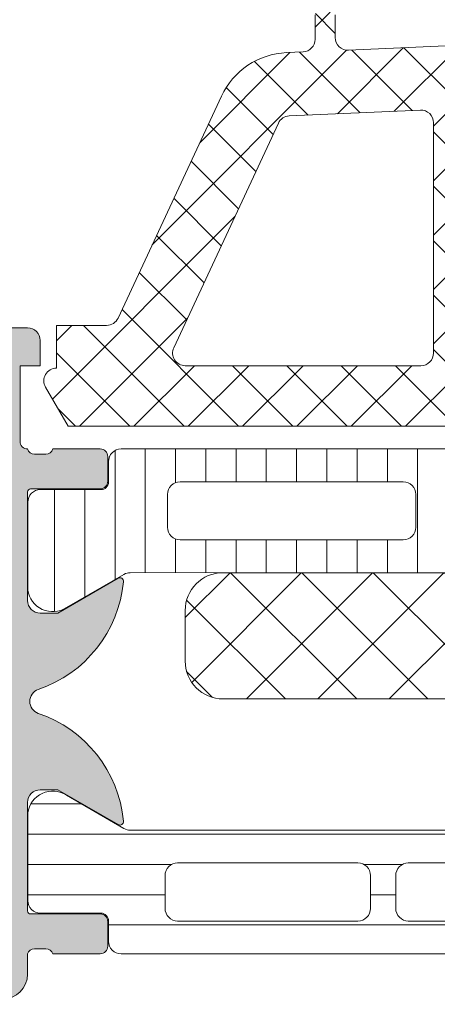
# Model space of a CAD drawing. Header units: millimetres. Extents: x 144573 to 336993, y 74252 to 247042.
# Tile 714 of 1056: x 224734 to 224750, y 180469 to 180508. Entities that reach past the tile are written whole.
import ezdxf

# ---------------------------------------------------------------- set-up
doc = ezdxf.new("R2010")
doc.units = ezdxf.units.MM
doc.layers.add('FASÁDA DETAILNÍ', color=255, linetype='Continuous', lineweight=0)
doc.layers.add('NOVA', color=255, linetype='Continuous', lineweight=0)

# ---------------------------------------------------------------- blocks, each defined once
blk = doc.blocks.new('A$C69D17D4D')
at = {"layer": 'FASÁDA DETAILNÍ'}
h = blk.add_hatch(dxfattribs=at)
h.set_pattern_fill('ANSI37', color=256, scale=0.48, angle=180, style=0)
h.set_pattern_definition([(225, (1618.818060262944, 7124.499931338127), (1.077630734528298, -1.077630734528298), []), (315, (1618.818060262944, 7124.499931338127), (1.077630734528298, 1.077630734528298), [])])
edge = h.paths.add_edge_path(flags=16)
edge.add_line((1622.219337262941, 7123.835637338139), (1622.119593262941, 7122.44278333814))
edge.add_arc((1622.718060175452, 7122.399925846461), 0.599999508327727, 175.9039194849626, 270.0000083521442)
edge.add_arc((1622.718060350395, 7122.399925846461), 0.5999995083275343, 269.9999916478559, 364.0960805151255)
edge.add_line((1623.316527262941, 7122.442783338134), (1623.216783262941, 7123.835637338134))
edge.add_arc((1622.718060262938, 7123.799922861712), 0.500000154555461, 4.096064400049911, 175.903935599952)
edge = h.paths.add_edge_path(flags=16)
edge.add_arc((1624.318056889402, 7126.999930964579), 0.49999962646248, 179.9999571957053, 270.0000428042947)
edge.add_line((1624.318057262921, 7126.499931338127), (1627.911742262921, 7126.499931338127))
edge.add_arc((1627.911742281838, 7126.999931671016), 0.5000003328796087, 269.9999978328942, 383.2180266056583)
edge.add_line((1628.371248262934, 7127.197047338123), (1625.655370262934, 7133.528149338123))
edge.add_arc((1625.195864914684, 7133.33103341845), 0.4999998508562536, 23.21808179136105, 92.50011063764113)
edge.add_line((1625.174054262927, 7133.830557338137), (1624.296247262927, 7133.792231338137))
edge.add_arc((1624.318056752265, 7133.29270772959), 0.4999994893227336, 92.49997911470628, 180.0000448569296)
edge.add_line((1623.818057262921, 7133.292707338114), (1623.818057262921, 7126.999931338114))
edge = h.paths.add_edge_path(flags=16)
edge.add_line((1598.764138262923, 7132.408093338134), (1594.615468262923, 7123.511240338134))
edge.add_arc((1595.068622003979, 7123.299931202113), 0.4999998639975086, 154.999992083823, 270.0000296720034)
edge.add_line((1595.068622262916, 7122.799931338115), (1604.418057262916, 7122.799931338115))
edge.add_arc((1604.418057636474, 7123.299930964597), 0.49999962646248, 269.9999571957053, 360.0000428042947)
edge.add_line((1604.918057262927, 7123.299931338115), (1604.918057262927, 7132.423854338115))
edge.add_arc((1604.418057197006, 7132.423854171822), 0.5000000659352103, 1.905597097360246e-05, 92.50002724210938)
edge.add_line((1604.396247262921, 7132.923378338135), (1599.195483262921, 7132.696308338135))
edge.add_arc((1599.217292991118, 7132.196782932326), 0.5000012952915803, 92.49999747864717, 154.9999080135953)
edge = h.paths.add_edge_path(flags=16)
edge.add_arc((1607.618056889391, 7123.299930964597), 0.49999962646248, 179.9999571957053, 270.0000428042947)
edge.add_line((1607.618057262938, 7122.799931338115), (1614.818057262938, 7122.799931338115))
edge.add_arc((1614.818057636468, 7123.299930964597), 0.49999962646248, 269.9999571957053, 360.0000428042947)
edge.add_line((1615.318057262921, 7123.299931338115), (1615.318057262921, 7124.499931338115))
edge.add_arc((1617.318055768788, 7124.499932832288), 1.999998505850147, 89.99995719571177, 180.0000428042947, ccw=False)
edge.add_line((1617.318057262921, 7126.499931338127), (1621.118057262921, 7126.499931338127))
edge.add_arc((1621.118057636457, 7126.999930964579), 0.49999962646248, 269.9999571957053, 360.0000428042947)
edge.add_line((1621.618057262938, 7126.999931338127), (1621.618057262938, 7133.152992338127))
edge.add_arc((1621.118057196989, 7133.152992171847), 0.5000000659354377, 1.905586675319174e-05, 92.50002724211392)
edge.add_line((1621.096247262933, 7133.65251633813), (1615.596247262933, 7133.41238133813))
edge.add_arc((1615.618056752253, 7132.912857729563), 0.4999994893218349, 92.49997911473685, 180.0000448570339)
edge.add_line((1615.118057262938, 7132.912857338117), (1615.118057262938, 7127.599931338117))
edge.add_arc((1614.018057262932, 7127.599931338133), 1.099999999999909, -180, 0, ccw=False)
edge.add_line((1612.918057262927, 7127.599931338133), (1612.918057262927, 7132.773142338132))
edge.add_arc((1612.418057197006, 7132.77314217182), 0.5000000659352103, 1.905597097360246e-05, 92.50002724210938)
edge.add_line((1612.396247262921, 7133.272666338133), (1607.596247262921, 7133.063093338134))
edge.add_arc((1607.618056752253, 7132.563569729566), 0.4999994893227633, 92.49997911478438, 180.0000448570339)
edge.add_line((1607.118057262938, 7132.563569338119), (1607.118057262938, 7123.29993133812))
edge = h.paths.add_edge_path()
edge.add_line((1592.405004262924, 7124.68638833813), (1596.502853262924, 7133.474254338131))
edge.add_ellipse((1599.221778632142, 7132.206396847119), major_axis=(-3.000002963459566, 0), ratio=1, start_angle=272.500058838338, end_angle=334.99996937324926, ccw=False)
edge.add_line((1599.090917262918, 7135.203544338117), (1599.739867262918, 7135.231878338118))
edge.add_ellipse((1599.7180577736, 7135.731401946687), major_axis=(-0.4999994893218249, 0), ratio=1, start_angle=92.49997911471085, end_angle=180.0000448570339)
edge.add_line((1600.218057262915, 7135.731402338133), (1600.218057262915, 7136.699931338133))
edge.add_ellipse((1600.318057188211, 7136.699931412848), major_axis=(-0.09999992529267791, 0), ratio=1, start_angle=-90.00004280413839, end_angle=4.280439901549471e-05, ccw=False)
edge.add_line((1600.318057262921, 7136.799931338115), (1600.918057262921, 7136.799931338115))
edge.add_ellipse((1600.918057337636, 7136.699931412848), major_axis=(-0.09999992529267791, 0), ratio=1, start_angle=179.9999571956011, end_angle=270.0000428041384, ccw=False)
edge.add_line((1601.018057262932, 7136.699931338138), (1601.018057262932, 7135.796893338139))
edge.add_ellipse((1601.518057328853, 7135.796893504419), major_axis=(-0.500000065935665, 0), ratio=1, start_angle=1.905586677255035e-05, end_angle=92.50002724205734)
edge.add_line((1601.539867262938, 7135.297369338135), (1610.440161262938, 7135.691207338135))
edge.add_ellipse((1610.418057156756, 7136.190718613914), major_axis=(-0.5000001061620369, 0), ratio=1, start_angle=92.53376922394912, end_angle=180.0000829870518)
edge.add_line((1610.918057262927, 7136.190719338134), (1610.918057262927, 7136.799931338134))
edge.add_ellipse((1611.018057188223, 7136.799931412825), major_axis=(-0.09999992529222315, 0), ratio=1, start_angle=-90.00004280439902, end_angle=4.280439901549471e-05, ccw=False)
edge.add_line((1611.018057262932, 7136.899931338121), (1611.618057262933, 7136.899931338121))
edge.add_ellipse((1611.618057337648, 7136.799931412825), major_axis=(-0.09999992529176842, 0), ratio=1, start_angle=179.9999571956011, end_angle=270.00004280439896, ccw=False)
edge.add_line((1611.718057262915, 7136.799931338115), (1611.718057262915, 7136.270369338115))
edge.add_ellipse((1612.218057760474, 7136.270369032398), major_axis=(-0.5000004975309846, 0), ratio=1, start_angle=-3.503417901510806e-05, end_angle=92.5336979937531)
edge.add_line((1612.240161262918, 7135.770857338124), (1623.780386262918, 7136.281513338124))
edge.add_ellipse((1623.758576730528, 7136.78103793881), major_axis=(-0.5000004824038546, 0), ratio=1, start_angle=92.49997908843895, end_angle=183.2170573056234)
edge.add_line((1624.25778926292, 7136.809097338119), (1623.96922626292, 7141.942840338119))
edge.add_ellipse((1623.558808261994, 7141.827284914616), major_axis=(-0.426375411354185, 0), ratio=1, start_angle=195.7248544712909, end_angle=339.2410276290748)
edge.add_line((1623.160113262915, 7141.978408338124), (1623.161353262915, 7141.745805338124))
edge.add_line((1623.161353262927, 7141.745805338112), (1623.459491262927, 7139.863226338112))
edge.add_line((1623.45949126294, 7139.863226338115), (1623.05906526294, 7137.013941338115))
edge.add_ellipse((1622.761984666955, 7137.05569193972), major_axis=(-0.2999999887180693, 0), ratio=1, start_angle=55.402253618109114, end_angle=172.0002559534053, ccw=False)
edge.add_ellipse((1624.295098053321, 7139.278263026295), major_axis=(-3.000047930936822, 0), ratio=1, start_angle=-18.008424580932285, end_angle=55.40235871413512, ccw=False)
edge.add_line((1621.442019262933, 7140.205748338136), (1622.075595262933, 7142.460639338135))
edge.add_ellipse((1622.850807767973, 7142.299709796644), major_axis=(-0.7917403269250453, 0), ratio=1, start_angle=276.798346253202, end_angle=348.2723102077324, ccw=False)
edge.add_line((1622.757085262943, 7143.085883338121), (1623.815295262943, 7143.08710433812))
edge.add_ellipse((1623.686171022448, 7141.908018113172), major_axis=(-1.18613548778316, 0), ratio=1, start_angle=198.6555764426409, end_angle=263.7503218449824, ccw=False)
edge.add_line((1624.809985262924, 7142.28743733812), (1625.904318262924, 7139.04609733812))
edge.add_line((1625.904318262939, 7139.046097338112), (1628.794096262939, 7130.996302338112))
edge.add_line((1628.794096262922, 7130.996302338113), (1633.126905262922, 7121.098425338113))
edge.add_ellipse((1632.667896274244, 7120.900155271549), major_axis=(-0.5000002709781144, 0), ratio=1, start_angle=90.06657637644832, end_angle=203.3620494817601, ccw=False)
edge.add_line((1632.668477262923, 7120.400155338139), (1632.121776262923, 7120.399520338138))
edge.add_ellipse((1632.121195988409, 7120.899520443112), major_axis=(-0.50000044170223, 0), ratio=1, start_angle=23.92082453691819, end_angle=90.06649451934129, ccw=False)
edge.add_line((1631.664142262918, 7120.69678333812), (1630.262386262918, 7123.90078633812))
edge.add_ellipse((1629.346245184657, 7123.499932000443), major_axis=(-0.9999993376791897, 0), ratio=1, start_angle=203.6316147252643, end_angle=270.0000528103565)
edge.add_line((1629.346244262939, 7124.499931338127), (1624.118302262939, 7124.499931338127))
edge.add_line((1624.118302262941, 7124.499931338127), (1624.118293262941, 7122.700452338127))
edge.add_line((1624.118293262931, 7122.700452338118), (1624.633094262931, 7122.562510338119))
edge.add_ellipse((1624.518329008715, 7122.285356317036), major_axis=(-0.2999756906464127, 0), ratio=1, start_angle=157.4964333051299, end_angle=247.5062997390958, ccw=False)
edge.add_line((1624.795463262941, 7122.170543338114), (1623.946296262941, 7120.900416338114))
edge.add_ellipse((1623.080432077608, 7121.400137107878), major_axis=(-0.9997207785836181, 0), ratio=1, start_angle=89.99238815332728, end_angle=150.0092393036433, ccw=False)
edge.add_line((1623.080299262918, 7120.400416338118), (1622.355938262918, 7120.400447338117))
edge.add_ellipse((1622.356146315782, 7121.400185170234), major_axis=(-0.9997378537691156, 0), ratio=1, start_angle=29.99132494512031, end_angle=89.98807632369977, ccw=False)
edge.add_line((1621.490272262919, 7120.900447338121), (1620.64110526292, 7122.170543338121))
edge.add_ellipse((1620.918252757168, 7122.285355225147), major_axis=(-0.2999875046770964, 0), ratio=1, start_angle=-67.50139619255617, end_angle=22.502406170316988, ccw=False)
edge.add_line((1620.803459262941, 7122.562510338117), (1621.318275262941, 7122.700482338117))
edge.add_line((1621.318275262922, 7122.700482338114), (1621.318283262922, 7124.499931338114))
edge.add_line((1621.318283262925, 7124.499931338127), (1618.118056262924, 7124.499931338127))
edge.add_ellipse((1618.118056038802, 7124.199931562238), major_axis=(-0.2999997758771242, 0), ratio=1, start_angle=-90.0000428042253, end_angle=4.280439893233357e-05)
edge.add_line((1617.818056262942, 7124.199931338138), (1617.818056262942, 7120.899935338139))
edge.add_ellipse((1617.318056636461, 7120.899934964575), major_axis=(-0.49999962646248, 0), ratio=1, start_angle=89.99995719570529, end_angle=180.0000428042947, ccw=False)
edge.add_line((1617.318056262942, 7120.399935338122), (1590.420434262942, 7120.399935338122))
edge.add_line((1590.420434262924, 7120.399935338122), (1589.525316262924, 7121.950327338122))
edge.add_ellipse((1589.958328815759, 7122.200327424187), major_axis=(-0.4999999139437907, 0), ratio=1, start_angle=-89.99993664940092, end_angle=30.000017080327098, ccw=False)
edge.add_line((1589.958328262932, 7122.700327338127), (1589.958328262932, 7124.397698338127))
edge.add_line((1589.958328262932, 7124.397698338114), (1591.951850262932, 7124.397698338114))
edge.add_ellipse((1591.951850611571, 7124.89769859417), major_axis=(-0.5000002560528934, 0), ratio=1, start_angle=89.99996004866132, end_angle=154.9998714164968)
h = blk.add_hatch(dxfattribs=at)
h.set_pattern_fill('ANSI37', color=256, scale=0.48, angle=180, style=0)
h.set_pattern_definition([(225, (1618.818060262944, 7124.499931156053), (1.077630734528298, -1.077630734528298), []), (315, (1618.818060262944, 7124.499931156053), (1.077630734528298, 1.077630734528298), [])])
edge = h.paths.add_edge_path(flags=16)
edge.add_line((1622.219337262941, 7123.835637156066), (1622.119593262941, 7122.442783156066))
edge.add_arc((1622.718060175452, 7122.399925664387), 0.599999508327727, 175.9039194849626, 270.0000083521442)
edge.add_arc((1622.718060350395, 7122.399925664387), 0.5999995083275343, 269.9999916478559, 364.0960805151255)
edge.add_line((1623.316527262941, 7122.442783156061), (1623.216783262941, 7123.83563715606))
edge.add_arc((1622.718060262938, 7123.799922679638), 0.500000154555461, 4.096064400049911, 175.903935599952)
edge = h.paths.add_edge_path(flags=16)
edge.add_arc((1624.318056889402, 7126.999930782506), 0.49999962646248, 179.9999571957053, 270.0000428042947)
edge.add_line((1624.318057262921, 7126.499931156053), (1627.911742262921, 7126.499931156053))
edge.add_arc((1627.911742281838, 7126.999931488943), 0.5000003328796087, 269.9999978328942, 383.2180266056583)
edge.add_line((1628.371248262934, 7127.197047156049), (1625.655370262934, 7133.528149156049))
edge.add_arc((1625.195864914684, 7133.331033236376), 0.4999998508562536, 23.21808179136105, 92.50011063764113)
edge.add_line((1625.174054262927, 7133.830557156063), (1624.296247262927, 7133.792231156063))
edge.add_arc((1624.318056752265, 7133.292707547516), 0.4999994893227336, 92.49997911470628, 180.0000448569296)
edge.add_line((1623.818057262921, 7133.292707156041), (1623.818057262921, 7126.99993115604))
edge = h.paths.add_edge_path(flags=16)
edge.add_line((1598.764138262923, 7132.40809315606), (1594.615468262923, 7123.511240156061))
edge.add_arc((1595.068622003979, 7123.299931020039), 0.4999998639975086, 154.999992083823, 270.0000296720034)
edge.add_line((1595.068622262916, 7122.799931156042), (1604.418057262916, 7122.799931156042))
edge.add_arc((1604.418057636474, 7123.299930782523), 0.49999962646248, 269.9999571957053, 360.0000428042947)
edge.add_line((1604.918057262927, 7123.299931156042), (1604.918057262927, 7132.423854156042))
edge.add_arc((1604.418057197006, 7132.423853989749), 0.5000000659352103, 1.905597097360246e-05, 92.50002724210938)
edge.add_line((1604.396247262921, 7132.923378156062), (1599.195483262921, 7132.696308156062))
edge.add_arc((1599.217292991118, 7132.196782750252), 0.5000012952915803, 92.49999747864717, 154.9999080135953)
edge = h.paths.add_edge_path(flags=16)
edge.add_arc((1607.618056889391, 7123.299930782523), 0.49999962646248, 179.9999571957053, 270.0000428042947)
edge.add_line((1607.618057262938, 7122.799931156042), (1614.818057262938, 7122.799931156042))
edge.add_arc((1614.818057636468, 7123.299930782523), 0.49999962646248, 269.9999571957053, 360.0000428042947)
edge.add_line((1615.318057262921, 7123.299931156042), (1615.318057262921, 7124.499931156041))
edge.add_arc((1617.318055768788, 7124.499932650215), 1.999998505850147, 89.99995719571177, 180.0000428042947, ccw=False)
edge.add_line((1617.318057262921, 7126.499931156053), (1621.118057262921, 7126.499931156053))
edge.add_arc((1621.118057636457, 7126.999930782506), 0.49999962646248, 269.9999571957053, 360.0000428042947)
edge.add_line((1621.618057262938, 7126.999931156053), (1621.618057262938, 7133.152992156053))
edge.add_arc((1621.118057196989, 7133.152991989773), 0.5000000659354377, 1.905586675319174e-05, 92.50002724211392)
edge.add_line((1621.096247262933, 7133.652516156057), (1615.596247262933, 7133.412381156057))
edge.add_arc((1615.618056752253, 7132.91285754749), 0.4999994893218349, 92.49997911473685, 180.0000448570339)
edge.add_line((1615.118057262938, 7132.912857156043), (1615.118057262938, 7127.599931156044))
edge.add_arc((1614.018057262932, 7127.599931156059), 1.099999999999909, -180, 0, ccw=False)
edge.add_line((1612.918057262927, 7127.599931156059), (1612.918057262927, 7132.773142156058))
edge.add_arc((1612.418057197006, 7132.773141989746), 0.5000000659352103, 1.905597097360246e-05, 92.50002724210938)
edge.add_line((1612.396247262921, 7133.272666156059), (1607.596247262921, 7133.06309315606))
edge.add_arc((1607.618056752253, 7132.563569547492), 0.4999994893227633, 92.49997911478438, 180.0000448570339)
edge.add_line((1607.118057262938, 7132.563569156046), (1607.118057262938, 7123.299931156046))
edge = h.paths.add_edge_path()
edge.add_line((1592.405004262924, 7124.686388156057), (1596.502853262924, 7133.474254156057))
edge.add_ellipse((1599.221778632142, 7132.206396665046), major_axis=(-3.000002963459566, 0), ratio=1, start_angle=272.500058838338, end_angle=334.99996937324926, ccw=False)
edge.add_line((1599.090917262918, 7135.203544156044), (1599.739867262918, 7135.231878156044))
edge.add_ellipse((1599.7180577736, 7135.731401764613), major_axis=(-0.4999994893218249, 0), ratio=1, start_angle=92.49997911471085, end_angle=180.0000448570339)
edge.add_line((1600.218057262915, 7135.73140215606), (1600.218057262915, 7136.699931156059))
edge.add_ellipse((1600.318057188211, 7136.699931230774), major_axis=(-0.09999992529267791, 0), ratio=1, start_angle=-90.00004280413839, end_angle=4.280439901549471e-05, ccw=False)
edge.add_line((1600.318057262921, 7136.799931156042), (1600.918057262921, 7136.799931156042))
edge.add_ellipse((1600.918057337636, 7136.699931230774), major_axis=(-0.09999992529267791, 0), ratio=1, start_angle=179.9999571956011, end_angle=270.0000428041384, ccw=False)
edge.add_line((1601.018057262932, 7136.699931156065), (1601.018057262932, 7135.796893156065))
edge.add_ellipse((1601.518057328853, 7135.796893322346), major_axis=(-0.500000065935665, 0), ratio=1, start_angle=1.905586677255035e-05, end_angle=92.50002724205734)
edge.add_line((1601.539867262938, 7135.297369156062), (1610.440161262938, 7135.691207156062))
edge.add_ellipse((1610.418057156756, 7136.190718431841), major_axis=(-0.5000001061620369, 0), ratio=1, start_angle=92.53376922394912, end_angle=180.0000829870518)
edge.add_line((1610.918057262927, 7136.19071915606), (1610.918057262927, 7136.799931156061))
edge.add_ellipse((1611.018057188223, 7136.799931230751), major_axis=(-0.09999992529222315, 0), ratio=1, start_angle=-90.00004280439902, end_angle=4.280439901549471e-05, ccw=False)
edge.add_line((1611.018057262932, 7136.899931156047), (1611.618057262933, 7136.899931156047))
edge.add_ellipse((1611.618057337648, 7136.799931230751), major_axis=(-0.09999992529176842, 0), ratio=1, start_angle=179.9999571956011, end_angle=270.00004280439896, ccw=False)
edge.add_line((1611.718057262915, 7136.799931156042), (1611.718057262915, 7136.270369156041))
edge.add_ellipse((1612.218057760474, 7136.270368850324), major_axis=(-0.5000004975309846, 0), ratio=1, start_angle=-3.503417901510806e-05, end_angle=92.5336979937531)
edge.add_line((1612.240161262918, 7135.770857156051), (1623.780386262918, 7136.28151315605))
edge.add_ellipse((1623.758576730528, 7136.781037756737), major_axis=(-0.5000004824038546, 0), ratio=1, start_angle=92.49997908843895, end_angle=183.2170573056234)
edge.add_line((1624.25778926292, 7136.809097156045), (1623.96922626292, 7141.942840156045))
edge.add_ellipse((1623.558808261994, 7141.827284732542), major_axis=(-0.426375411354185, 0), ratio=1, start_angle=195.7248544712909, end_angle=339.2410276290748)
edge.add_line((1623.160113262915, 7141.97840815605), (1623.161353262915, 7141.745805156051))
edge.add_line((1623.161353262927, 7141.745805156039), (1623.459491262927, 7139.863226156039))
edge.add_line((1623.45949126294, 7139.863226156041), (1623.05906526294, 7137.013941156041))
edge.add_ellipse((1622.761984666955, 7137.055691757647), major_axis=(-0.2999999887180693, 0), ratio=1, start_angle=55.402253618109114, end_angle=172.0002559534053, ccw=False)
edge.add_ellipse((1624.295098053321, 7139.278262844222), major_axis=(-3.000047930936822, 0), ratio=1, start_angle=-18.008424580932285, end_angle=55.40235871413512, ccw=False)
edge.add_line((1621.442019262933, 7140.205748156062), (1622.075595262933, 7142.460639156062))
edge.add_ellipse((1622.850807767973, 7142.29970961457), major_axis=(-0.7917403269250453, 0), ratio=1, start_angle=276.798346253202, end_angle=348.2723102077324, ccw=False)
edge.add_line((1622.757085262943, 7143.085883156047), (1623.815295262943, 7143.087104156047))
edge.add_ellipse((1623.686171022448, 7141.908017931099), major_axis=(-1.18613548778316, 0), ratio=1, start_angle=198.6555764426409, end_angle=263.7503218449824, ccw=False)
edge.add_line((1624.809985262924, 7142.287437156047), (1625.904318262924, 7139.046097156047))
edge.add_line((1625.904318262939, 7139.046097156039), (1628.794096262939, 7130.996302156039))
edge.add_line((1628.794096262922, 7130.99630215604), (1633.126905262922, 7121.098425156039))
edge.add_ellipse((1632.667896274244, 7120.900155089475), major_axis=(-0.5000002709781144, 0), ratio=1, start_angle=90.06657637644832, end_angle=203.3620494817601, ccw=False)
edge.add_line((1632.668477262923, 7120.400155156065), (1632.121776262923, 7120.399520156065))
edge.add_ellipse((1632.121195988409, 7120.899520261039), major_axis=(-0.50000044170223, 0), ratio=1, start_angle=23.92082453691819, end_angle=90.06649451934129, ccw=False)
edge.add_line((1631.664142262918, 7120.696783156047), (1630.262386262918, 7123.900786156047))
edge.add_ellipse((1629.346245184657, 7123.499931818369), major_axis=(-0.9999993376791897, 0), ratio=1, start_angle=203.6316147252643, end_angle=270.0000528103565)
edge.add_line((1629.346244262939, 7124.499931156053), (1624.118302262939, 7124.499931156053))
edge.add_line((1624.118302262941, 7124.499931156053), (1624.118293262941, 7122.700452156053))
edge.add_line((1624.118293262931, 7122.700452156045), (1624.633094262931, 7122.562510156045))
edge.add_ellipse((1624.518329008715, 7122.285356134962), major_axis=(-0.2999756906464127, 0), ratio=1, start_angle=157.4964333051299, end_angle=247.5062997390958, ccw=False)
edge.add_line((1624.795463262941, 7122.17054315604), (1623.946296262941, 7120.900416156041))
edge.add_ellipse((1623.080432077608, 7121.400136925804), major_axis=(-0.9997207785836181, 0), ratio=1, start_angle=89.99238815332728, end_angle=150.0092393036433, ccw=False)
edge.add_line((1623.080299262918, 7120.400416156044), (1622.355938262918, 7120.400447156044))
edge.add_ellipse((1622.356146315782, 7121.400184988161), major_axis=(-0.9997378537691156, 0), ratio=1, start_angle=29.99132494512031, end_angle=89.98807632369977, ccw=False)
edge.add_line((1621.490272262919, 7120.900447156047), (1620.64110526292, 7122.170543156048))
edge.add_ellipse((1620.918252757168, 7122.285355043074), major_axis=(-0.2999875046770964, 0), ratio=1, start_angle=-67.50139619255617, end_angle=22.502406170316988, ccw=False)
edge.add_line((1620.803459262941, 7122.562510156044), (1621.318275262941, 7122.700482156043))
edge.add_line((1621.318275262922, 7122.70048215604), (1621.318283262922, 7124.49993115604))
edge.add_line((1621.318283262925, 7124.499931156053), (1618.118056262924, 7124.499931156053))
edge.add_ellipse((1618.118056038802, 7124.199931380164), major_axis=(-0.2999997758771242, 0), ratio=1, start_angle=-90.0000428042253, end_angle=4.280439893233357e-05)
edge.add_line((1617.818056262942, 7124.199931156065), (1617.818056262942, 7120.899935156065))
edge.add_ellipse((1617.318056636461, 7120.899934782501), major_axis=(-0.49999962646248, 0), ratio=1, start_angle=89.99995719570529, end_angle=180.0000428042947, ccw=False)
edge.add_line((1617.318056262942, 7120.399935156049), (1590.420434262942, 7120.399935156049))
edge.add_line((1590.420434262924, 7120.399935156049), (1589.525316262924, 7121.950327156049))
edge.add_ellipse((1589.958328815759, 7122.200327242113), major_axis=(-0.4999999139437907, 0), ratio=1, start_angle=-89.99993664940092, end_angle=30.000017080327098, ccw=False)
edge.add_line((1589.958328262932, 7122.700327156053), (1589.958328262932, 7124.397698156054))
edge.add_line((1589.958328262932, 7124.397698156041), (1591.951850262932, 7124.397698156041))
edge.add_ellipse((1591.951850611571, 7124.897698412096), major_axis=(-0.5000002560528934, 0), ratio=1, start_angle=89.99996004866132, end_angle=154.9998714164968)
h = blk.add_hatch(color=256, dxfattribs=at)
edge = h.paths.add_edge_path()
edge.add_arc((1588.938067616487, 7101.200062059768), 0.1199999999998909, 179.9999999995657, 270)
edge.add_line((1588.938067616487, 7101.080062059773), (1591.698065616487, 7101.080062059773))
edge.add_arc((1591.698065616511, 7100.780062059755), 0.2999999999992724, -1.737134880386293e-10, 90, ccw=False)
edge.add_line((1591.998065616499, 7100.780062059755), (1591.998065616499, 7099.800087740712))
edge.add_arc((1591.698065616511, 7099.800087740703), 0.2999999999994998, -90.00000000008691, 0, ccw=False)
edge.add_line((1591.698065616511, 7099.500087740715), (1589.818054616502, 7099.500087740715))
edge.add_arc((1589.550511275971, 7099.421220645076), 0.2789255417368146, 16.42459455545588, 91.16287007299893)
edge.add_line((1589.544850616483, 7099.700088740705), (1589.091256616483, 7099.700088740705))
edge.add_arc((1589.085588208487, 7099.421251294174), 0.2788950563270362, 88.83541062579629, 163.5801235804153)
edge.add_line((1588.818067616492, 7099.500087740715), (1588.818067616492, 7098.699913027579))
edge.add_arc((1587.818067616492, 7098.69991302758), 0.9999999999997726, -89.99999999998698, 0, ccw=False)
edge.add_line((1587.818067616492, 7097.69991302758), (1584.318060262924, 7097.69991302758))
edge.add_arc((1584.318080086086, 7098.699932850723), 1.000019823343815, 180.0011357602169, 269.9988642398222, ccw=False)
edge.add_line((1583.318060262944, 7098.69991302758), (1583.318060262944, 7099.19991302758))
edge.add_line((1583.318060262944, 7099.19991302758), (1585.818060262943, 7099.199913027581))
edge.add_arc((1585.818014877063, 7100.199958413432), 1.0000453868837, 270.0026002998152, 359.9973997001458)
edge.add_line((1586.818060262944, 7100.19991302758), (1586.818060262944, 7101.499931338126))
edge.add_arc((1585.818007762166, 7101.499878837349), 1.000052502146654, 0.003007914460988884, 89.99699208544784)
edge.add_line((1585.818060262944, 7102.499931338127), (1578.818060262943, 7102.499931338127))
edge.add_arc((1578.318060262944, 7101.974809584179), 0.7250881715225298, 46.40381611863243, 133.5961838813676)
edge.add_line((1577.818060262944, 7102.499931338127), (1571.783972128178, 7102.499931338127))
edge.add_arc((1571.784024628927, 7101.499878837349), 1.000052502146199, 90.00300791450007, 179.9969920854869)
edge.add_line((1570.783972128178, 7101.499931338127), (1570.783972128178, 7100.19991302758))
edge.add_arc((1571.78401751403, 7100.199958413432), 1.000045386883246, 180.0026002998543, 269.9973997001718)
edge.add_line((1571.783972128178, 7099.19991302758), (1573.318060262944, 7099.19991302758))
edge.add_line((1573.318060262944, 7099.19991302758), (1573.318060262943, 7098.599906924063))
edge.add_line((1573.318060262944, 7098.599906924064), (1572.218054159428, 7097.499931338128))
edge.add_line((1572.218054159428, 7097.499931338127), (1568.818060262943, 7097.499931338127))
edge.add_line((1568.818060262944, 7097.499931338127), (1568.818060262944, 7124.499832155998))
edge.add_line((1568.818060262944, 7124.499832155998), (1572.218054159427, 7124.499832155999))
edge.add_line((1572.218054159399, 7124.499832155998), (1573.318060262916, 7123.399856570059))
edge.add_line((1573.318060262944, 7123.39985657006), (1573.318060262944, 7122.799850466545))
edge.add_line((1573.318060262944, 7122.799850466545), (1571.783972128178, 7122.799850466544))
edge.add_arc((1571.78401751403, 7121.799805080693), 1.000045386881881, 90.00260029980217, 179.9973997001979)
edge.add_line((1570.783972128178, 7121.799850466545), (1570.783972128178, 7120.499832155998))
edge.add_arc((1571.784024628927, 7120.499884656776), 1.000052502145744, 180.003007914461, 269.9969920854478)
edge.add_line((1571.783972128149, 7119.499832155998), (1577.818060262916, 7119.499832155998))
edge.add_arc((1578.318060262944, 7120.024953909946), 0.7250881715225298, 226.4038161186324, 313.5961838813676)
edge.add_line((1578.818060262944, 7119.499832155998), (1585.818060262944, 7119.499832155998))
edge.add_arc((1585.818007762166, 7120.499884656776), 1.000052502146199, 270.0030079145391, 359.9969920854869)
edge.add_line((1586.818060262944, 7120.499832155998), (1586.818060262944, 7121.799850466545))
edge.add_arc((1585.818014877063, 7121.799805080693), 1.000045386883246, 0.002600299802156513, 89.9973997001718)
edge.add_line((1585.818060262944, 7122.799850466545), (1583.318060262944, 7122.799850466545))
edge.add_line((1583.318060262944, 7122.799850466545), (1583.318060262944, 7123.299850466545))
edge.add_arc((1584.318080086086, 7123.299830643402), 1.00001982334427, 90.00113576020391, 179.9988642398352, ccw=False)
edge.add_line((1584.318060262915, 7124.299850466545), (1588.818060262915, 7124.299850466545))
edge.add_arc((1588.818070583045, 7123.799860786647), 0.4999896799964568, -0.0011826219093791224, 90.00118262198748, ccw=False)
edge.add_line((1589.318060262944, 7123.799850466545), (1589.318060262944, 7122.799850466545))
edge.add_line((1589.318060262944, 7122.799850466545), (1588.518057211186, 7122.799850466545))
edge.add_line((1588.518057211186, 7122.799850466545), (1588.518057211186, 7119.799835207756))
edge.add_arc((1588.818064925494, 7119.799832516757), 0.3000077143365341, 179.9994860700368, 270.0005139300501)
edge.add_arc((1589.085588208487, 7119.578661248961), 0.2788950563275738, 196.4198764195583, 271.1645893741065)
edge.add_line((1589.091256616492, 7119.29982380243), (1589.544850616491, 7119.29982380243))
edge.add_arc((1589.550511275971, 7119.578691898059), 0.2789255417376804, 268.837129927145, 343.5754054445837)
edge.add_line((1589.81805461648, 7119.49982480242), (1591.698065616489, 7119.49982480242))
edge.add_arc((1591.698065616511, 7119.199824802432), 0.3000000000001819, 0, 90, ccw=False)
edge.add_line((1591.998065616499, 7119.199824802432), (1591.998065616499, 7118.21985048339))
edge.add_arc((1591.698065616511, 7118.21985048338), 0.3000000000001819, -90, 1.737134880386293e-10, ccw=False)
edge.add_line((1591.698065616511, 7117.919850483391), (1588.938067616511, 7117.919850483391))
edge.add_arc((1588.938067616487, 7117.799850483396), 0.1199999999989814, 90, 180.0000000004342)
edge.add_line((1588.818067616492, 7117.799850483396), (1588.818067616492, 7113.499824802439))
edge.add_arc((1589.318067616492, 7113.49982480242), 0.5, 180, 269.9999999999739)
edge.add_line((1589.318067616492, 7112.99982480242), (1590.018067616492, 7112.99982480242))
edge.add_line((1590.018067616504, 7112.99982480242), (1592.410887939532, 7114.381320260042))
edge.add_arc((1592.47994783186, 7114.261705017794), 0.1381197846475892, -7.70243749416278, 120.0000000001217, ccw=False)
edge.add_arc((1587.63859659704, 7114.709323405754), 4.999999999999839, 288.7094007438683, 354.65077199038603, ccw=False)
edge.add_arc((1589.402822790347, 7109.499956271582), 0.5000000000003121, 108.7094007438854, 251.2905992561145)
edge.add_arc((1587.63859659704, 7104.290589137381), 4.999999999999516, 5.3492280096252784, 71.2905992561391, ccw=False)
edge.add_arc((1592.47994783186, 7104.73820752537), 0.1381197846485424, -120.0000000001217, 7.702437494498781, ccw=False)
edge.add_line((1592.410887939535, 7104.618592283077), (1590.018067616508, 7106.0000877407))
edge.add_line((1590.018067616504, 7106.000087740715), (1589.318067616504, 7106.000087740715))
edge.add_arc((1589.318067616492, 7105.500087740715), 0.5, 90.00000000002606, 180.0000000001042)
edge.add_line((1588.818067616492, 7105.500087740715), (1588.818067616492, 7101.200062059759))
edge = h.paths.add_edge_path(flags=16)
edge.add_arc((1570.918066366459, 7116.499839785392), 0.5, 90, 180)
edge.add_line((1570.418066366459, 7116.499839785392), (1570.418066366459, 7104.499931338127))
edge.add_arc((1570.918066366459, 7104.499931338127), 0.5, 180, 270)
edge.add_line((1570.918066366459, 7103.999931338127), (1586.618048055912, 7103.999931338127))
edge.add_arc((1586.618048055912, 7104.499931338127), 0.5, 270, 360)
edge.add_line((1587.118048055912, 7104.499931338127), (1587.118048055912, 7116.499839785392))
edge.add_arc((1586.618048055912, 7116.499839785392), 0.5, 0, 90)
edge.add_line((1586.618048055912, 7116.999839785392), (1585.118048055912, 7116.999839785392))
edge.add_line((1585.118048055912, 7116.999839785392), (1585.118048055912, 7117.499839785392))
edge.add_arc((1584.618048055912, 7117.499839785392), 0.5, 0, 90)
edge.add_line((1584.618048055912, 7117.999839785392), (1572.918066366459, 7117.999839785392))
edge.add_arc((1572.918066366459, 7117.499839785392), 0.5, 90, 180)
edge.add_line((1572.418066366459, 7117.499839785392), (1572.418066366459, 7116.999839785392))
edge.add_line((1572.418066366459, 7116.999839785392), (1570.918066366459, 7116.999839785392))
h = blk.add_hatch(dxfattribs=at)
h.set_pattern_fill('LINIE', color=256, scale=1.2, angle=90, style=0)
h.set_pattern_definition([(90, (19.28296211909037, -0.6246130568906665), (-1.2, 7.347638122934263e-17), [])])
edge = h.paths.add_edge_path()
edge.add_arc((1628.407976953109, 7118.190741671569), 0.2999999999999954, -179.99792470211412, -89.99792470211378, ccw=False)
edge.add_line((1628.107976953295, 7118.190730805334), (1628.107948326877, 7119.001062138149))
edge.add_arc((1627.607951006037, 7119.001046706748), 0.4999973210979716, 0.001768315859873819, 90.0023822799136)
edge.add_line((1627.607930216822, 7119.50104402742), (1626.766857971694, 7119.50236457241))
edge.add_arc((1626.766857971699, 7119.702364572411), 0.1999999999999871, -179.99999999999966, -89.99999999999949, ccw=False)
edge.add_line((1626.566857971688, 7119.702364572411), (1626.566857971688, 7123.8023645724))
edge.add_arc((1626.066857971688, 7123.802364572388), 0.5000000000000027, -5.216109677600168e-13, 89.99999999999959)
edge.add_line((1626.066857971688, 7124.302364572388), (1625.23610874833, 7124.302364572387))
edge.add_arc((1625.23610874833, 7123.302364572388), 0.9999999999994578, 90.00000000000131, 164.9999999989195)
edge.add_line((1624.270182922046, 7123.561183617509), (1624.066857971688, 7122.802364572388))
edge.add_line((1624.066857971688, 7122.802364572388), (1625.066857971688, 7122.802364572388))
edge.add_line((1625.066857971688, 7122.802364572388), (1625.066857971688, 7120.5023645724))
edge.add_arc((1624.062731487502, 7120.504073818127), 1.004127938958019, -89.76591227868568, -0.09753001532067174, ccw=False)
edge.add_line((1624.066833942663, 7119.499954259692), (1621.066955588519, 7119.499954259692))
edge.add_arc((1621.070983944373, 7120.504073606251), 1.004127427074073, 180.0975179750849, 269.77014032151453, ccw=False)
edge.add_line((1620.066857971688, 7120.5023645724), (1620.066857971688, 7122.802364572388))
edge.add_line((1620.066857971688, 7122.802364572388), (1621.066857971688, 7122.802364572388))
edge.add_line((1621.066857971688, 7122.802364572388), (1620.863533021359, 7123.561183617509))
edge.add_arc((1619.897607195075, 7123.302364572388), 1.000000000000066, 15.00000000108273, 89.99999999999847)
edge.add_line((1619.897607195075, 7124.302364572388), (1619.066857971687, 7124.302364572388))
edge.add_arc((1619.066857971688, 7123.802364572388), 0.4999999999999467, 89.99999999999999, 180)
edge.add_line((1618.566857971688, 7123.802364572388), (1618.566857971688, 7119.702364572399))
edge.add_arc((1618.362684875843, 7119.7040931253), 0.2041804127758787, -88.8441310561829, -0.4850610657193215, ccw=False)
edge.add_line((1618.366803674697, 7119.499954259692), (1592.525436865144, 7119.499931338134))
edge.add_arc((1592.525452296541, 7118.99993401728), 0.4999973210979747, 90.00176831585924, 180.002382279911)
edge.add_line((1592.025454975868, 7118.999913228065), (1592.025483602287, 7118.18958189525))
edge.add_arc((1591.725483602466, 7118.189571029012), 0.299999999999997, -89.9979247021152, 0.0020752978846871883, ccw=False)
edge.add_line((1591.725494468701, 7117.889571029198), (1589.325496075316, 7117.889816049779))
edge.add_arc((1589.325511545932, 7117.389820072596), 0.499995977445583, 90.00177281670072, 180.0023777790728)
edge.add_line((1588.825515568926, 7117.389799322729), (1588.82564221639, 7113.913257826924))
edge.add_arc((1589.81545513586, 7114.05560432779), 0.99999607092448, 188.1836833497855, 302.7290913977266)
edge.add_line((1590.356120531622, 7113.214371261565), (1592.639729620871, 7114.532923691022))
edge.add_arc((1592.88974527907, 7114.099920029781), 0.5000000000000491, 90.00213520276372, 120.00207189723, ccw=False)
edge.add_line((1592.889726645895, 7114.599920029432), (1627.243995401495, 7114.601006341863))
edge.add_arc((1627.244012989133, 7114.101006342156), 0.5000000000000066, 60.00207869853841, 90.00201539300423, ccw=False)
edge.add_line((1627.493997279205, 7114.53402811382), (1629.77770188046, 7113.215641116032))
edge.add_arc((1630.31830633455, 7114.056913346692), 0.9999960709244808, 237.2750591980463, 351.8204672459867)
edge.add_line((1631.308129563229, 7113.914638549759), (1631.308002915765, 7117.391180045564))
edge.add_arc((1630.808006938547, 7117.391164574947), 0.4999959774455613, 0.001772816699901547, 90.00237777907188)
edge.add_line((1630.80798618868, 7117.891160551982), (1628.407987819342, 7117.890741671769))
edge = h.paths.add_edge_path(flags=16)
edge.add_line((1604.216864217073, 7117.700466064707), (1604.216864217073, 7116.400471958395))
edge.add_arc((1603.716867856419, 7116.400468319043), 0.4999963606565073, -90.00041704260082, 0.00041704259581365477, ccw=False)
edge.add_line((1603.716864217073, 7115.90047195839), (1594.866870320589, 7115.90047195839))
edge.add_arc((1594.86686668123, 7116.400468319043), 0.4999963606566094, -180.000417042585, -89.99958295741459, ccw=False)
edge.add_line((1594.366870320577, 7116.40047195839), (1594.366870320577, 7117.700466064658))
edge.add_arc((1594.866870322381, 7117.700482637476), 0.5000000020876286, 90.00000020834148, 180.0018991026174, ccw=False)
edge.add_line((1594.866870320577, 7118.200482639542), (1603.716864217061, 7118.200482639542))
edge.add_arc((1603.716864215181, 7117.700482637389), 0.5000000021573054, -0.0018990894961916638, 89.99999978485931, ccw=False)
edge = h.paths.add_edge_path(flags=16)
edge.add_arc((1614.416870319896, 7117.700482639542), 0.4999999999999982, -2.2737367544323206e-13, 90.000000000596, ccw=False)
edge.add_line((1614.916870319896, 7117.700482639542), (1614.916870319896, 7116.40047195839))
edge.add_arc((1614.416870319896, 7116.40047195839), 0.4999999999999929, -90.00000000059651, -2.8421709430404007e-13, ccw=False)
edge.add_line((1614.416870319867, 7115.90047195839), (1605.716864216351, 7115.90047195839))
edge.add_arc((1605.716864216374, 7116.40047195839), 0.5000000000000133, 180.0000000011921, 269.99999999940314, ccw=False)
edge.add_line((1605.216864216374, 7116.40047195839), (1605.216864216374, 7117.700482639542))
edge.add_arc((1605.716864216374, 7117.700482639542), 0.5000000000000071, 90.0000000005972, 180.0000000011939, ccw=False)
edge.add_line((1605.716864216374, 7118.200482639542), (1614.41687031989, 7118.200482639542))
edge = h.paths.add_edge_path(flags=16)
edge.add_arc((1616.41686668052, 7116.400468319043), 0.4999963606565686, -180.00041704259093, -89.99958295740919, ccw=False)
edge.add_line((1615.916870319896, 7116.40047195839), (1615.916870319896, 7117.700466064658))
edge.add_arc((1616.4168703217, 7117.700482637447), 0.5000000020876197, 90.00000020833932, 180.0018991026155, ccw=False)
edge.add_line((1616.416870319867, 7118.200482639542), (1625.26687947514, 7118.200482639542))
edge.add_arc((1625.266879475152, 7117.700497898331), 0.4999847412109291, -6.252776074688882e-13, 90.00000000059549, ccw=False)
edge.add_line((1625.766864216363, 7117.700497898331), (1625.766864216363, 7116.400487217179))
edge.add_arc((1625.266848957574, 7116.400487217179), 0.5000152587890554, -90.00000000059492, 1.0800249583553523e-12, ccw=False)
edge.add_line((1625.266848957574, 7115.90047195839), (1616.416870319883, 7115.90047195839))
h = blk.add_hatch(dxfattribs=at)
h.set_pattern_fill('NETZ', color=256, scale=2, angle=45, style=0)
h.set_pattern_definition([(45, (1610.066983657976, 7114.599196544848), (-1.414213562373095, 1.414213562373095), []), (135, (1610.066983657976, 7114.599196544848), (-1.414213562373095, -1.414213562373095), [])])
h.paths.add_polyline_path([(1623.566983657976, 7109.599196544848, 0.4142135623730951), (1625.066983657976, 7111.099196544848), (1625.066983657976, 7113.099196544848, 0.4142135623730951), (1623.566983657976, 7114.599196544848), (1596.566983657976, 7114.599196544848, 0.4142135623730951), (1595.066983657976, 7113.099196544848), (1595.066983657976, 7111.099196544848, 0.4142135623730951), (1596.566983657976, 7109.599196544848)])
h = blk.add_hatch(dxfattribs=at)
h.set_pattern_fill('_USER', color=256, scale=1.2, angle=180, style=0, pattern_type=0)
h.set_pattern_definition([(180, (1626.318060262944, 7099.499931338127), (-1.469551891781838e-16, -1.2), [])])
edge = h.paths.add_edge_path()
edge.add_line((1622.493950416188, 7104.466943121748), (1624.777607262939, 7105.785412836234))
edge.add_arc((1625.318242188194, 7104.944160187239), 0.9999960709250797, 8.181608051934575, 122.72701609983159, ccw=False)
edge.add_line((1626.308060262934, 7105.086470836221), (1626.308060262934, 7101.609929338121))
edge.add_arc((1625.808064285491, 7101.609926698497), 0.4999959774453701, -90.00030248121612, 0.0003024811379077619, ccw=False)
edge.add_line((1625.808061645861, 7101.109930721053), (1623.408063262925, 7101.11026267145))
edge.add_arc((1623.408063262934, 7100.810262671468), 0.2999999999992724, 90.00000000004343, 180.0000000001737)
edge.add_line((1623.108063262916, 7100.810262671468), (1623.108063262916, 7099.999931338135))
edge.add_arc((1622.608065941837, 7099.999928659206), 0.4999973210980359, -90.00030698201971, 0.0003069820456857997, ccw=False)
edge.add_line((1622.608063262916, 7099.499931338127), (1592.525588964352, 7099.499931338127))
edge.add_arc((1592.525586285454, 7099.999928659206), 0.4999973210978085, 179.9996930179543, 270.00030698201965, ccw=False)
edge.add_line((1592.025588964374, 7099.999931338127), (1592.025588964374, 7100.81026267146))
edge.add_arc((1591.725588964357, 7100.810262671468), 0.2999999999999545, 359.9999999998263, 450)
edge.add_line((1591.725588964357, 7101.110262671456), (1589.32559058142, 7101.10993072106))
edge.add_arc((1589.325587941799, 7101.609926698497), 0.4999959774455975, 179.9996975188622, 270.000302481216, ccw=False)
edge.add_line((1588.825591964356, 7101.609929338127), (1588.825591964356, 7105.086470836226))
edge.add_arc((1589.815410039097, 7104.944160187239), 0.9999960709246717, 57.27298390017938, 171.8183919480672, ccw=False)
edge.add_line((1590.35604496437, 7105.785412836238), (1592.63970181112, 7104.466943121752))
edge.add_arc((1592.889701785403, 7104.899955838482), 0.5000000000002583, 240.0000034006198, 269.9999400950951)
edge.add_line((1592.88970126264, 7104.399955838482), (1622.243950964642, 7104.399955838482))
edge.add_arc((1622.243950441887, 7104.899955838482), 0.5000000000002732, 270.0000599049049, 299.9999965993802)
edge = h.paths.add_edge_path(flags=16)
edge.add_line((1601.917233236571, 7103.099945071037), (1594.767208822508, 7103.099929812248))
edge.add_arc((1594.76725238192, 7102.599886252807), 0.5000435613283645, 90.00499110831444, 179.9950088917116)
edge.add_line((1594.267208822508, 7102.599929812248), (1594.267208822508, 7101.299921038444))
edge.add_arc((1594.767221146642, 7101.299948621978), 0.5000123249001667, 180.0031607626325, 269.9985877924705)
edge.add_line((1594.767208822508, 7100.799936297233), (1601.917233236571, 7100.799936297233))
edge.add_arc((1601.917189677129, 7101.299979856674), 0.5000435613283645, 270.0049911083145, 359.9950088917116)
edge.add_line((1602.417233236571, 7101.299936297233), (1602.417233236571, 7102.599945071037))
edge.add_arc((1601.917189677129, 7102.599901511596), 0.5000435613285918, 0.00499110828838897, 89.99500889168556)
edge = h.paths.add_edge_path(flags=16)
edge.add_line((1620.267232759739, 7103.099945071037), (1613.117206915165, 7103.099945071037))
edge.add_arc((1613.117250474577, 7102.599901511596), 0.5000435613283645, 90.00499110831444, 179.9950088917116)
edge.add_line((1612.617206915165, 7102.599945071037), (1612.617206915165, 7101.299936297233))
edge.add_arc((1613.117250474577, 7101.299979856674), 0.5000435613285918, 180.0049911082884, 269.9950088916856)
edge.add_line((1613.117206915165, 7100.799936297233), (1620.267232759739, 7100.799936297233))
edge.add_arc((1620.267189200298, 7101.299979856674), 0.5000435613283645, 270.0049911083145, 359.9950088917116)
edge.add_line((1620.767232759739, 7101.299936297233), (1620.767232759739, 7102.599945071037))
edge.add_arc((1620.267189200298, 7102.599901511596), 0.5000435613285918, 0.00499110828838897, 89.99500889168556)
edge = h.paths.add_edge_path(flags=16)
edge.add_line((1611.117206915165, 7103.099945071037), (1603.917233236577, 7103.099945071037))
edge.add_arc((1603.917182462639, 7102.599995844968), 0.4999492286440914, 89.99418114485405, 180.0058188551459)
edge.add_line((1603.417233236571, 7102.599945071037), (1603.417233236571, 7101.299936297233))
edge.add_arc((1603.917182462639, 7101.299885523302), 0.4999492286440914, 179.9941811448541, 270.0058188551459)
edge.add_line((1603.917233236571, 7100.799936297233), (1611.117206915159, 7100.799936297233))
edge.add_arc((1611.117257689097, 7101.299885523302), 0.4999492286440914, 269.9941811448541, 360.005818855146)
edge.add_line((1611.617206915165, 7101.299936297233), (1611.617206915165, 7102.599945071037))
edge.add_arc((1611.117257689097, 7102.599995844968), 0.4999492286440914, 359.9941811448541, 450.0058188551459)
for p, q in [((1618.366803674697, 7119.499954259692), (1592.525436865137, 7119.499931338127)), ((1592.025454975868, 7118.999913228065), (1592.02548360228, 7118.189581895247)), ((1594.866870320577, 7118.200482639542), (1603.716864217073, 7118.200482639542)), ((1591.725494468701, 7117.889571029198), (1589.325496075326, 7117.889816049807)), ((1594.366870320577, 7116.40047195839), (1594.366870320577, 7117.700466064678)), ((1604.216864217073, 7117.700466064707), (1604.216864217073, 7116.40047195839)), ((1588.825515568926, 7117.389799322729), (1588.825642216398, 7113.913257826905)), ((1603.716864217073, 7115.90047195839), (1594.866870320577, 7115.90047195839)), ((1590.356120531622, 7113.214371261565), (1592.63972962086, 7114.532923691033)), ((1592.889726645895, 7114.599920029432), (1627.243995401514, 7114.601006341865))]:
    blk.add_line(p, q, dxfattribs=at)
at = {"layer": 'FASÁDA DETAILNÍ', "extrusion": (0, 0, -1)}
for points in [[(-1601.018057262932, 7136.699931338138), (-1601.018057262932, 7135.79689333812), (-1601.018057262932, 7135.79689333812, -0.427052), (-1601.539867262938, 7135.297369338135), (-1610.44016126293, 7135.691207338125), (-1610.44016126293, 7135.691207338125, -0.40132), (-1610.918057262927, 7136.190719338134), (-1610.918057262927, 7136.799931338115)], [(-1617.318056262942, 7120.399935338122), (-1590.420434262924, 7120.399935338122), (-1589.525316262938, 7121.950327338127), (-1589.525316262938, 7121.950327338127, 0.57735), (-1589.958328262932, 7122.700327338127), (-1589.958328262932, 7124.397698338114), (-1591.951850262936, 7124.397698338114), (-1591.951850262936, 7124.397698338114, -0.291473), (-1592.405004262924, 7124.68638833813), (-1592.405004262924, 7124.68638833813), (-1596.502853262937, 7133.474254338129), (-1596.502853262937, 7133.474254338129, 0.279675), (-1599.090917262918, 7135.203544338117), (-1599.739867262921, 7135.23187833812), (-1599.739867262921, 7135.23187833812, -0.401491), (-1600.218057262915, 7135.731402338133), (-1600.218057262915, 7136.699931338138)], [(-1601.018057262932, 7136.699931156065), (-1601.018057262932, 7135.796893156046), (-1601.018057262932, 7135.796893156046, -0.427052), (-1601.539867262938, 7135.297369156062), (-1610.44016126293, 7135.691207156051), (-1610.44016126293, 7135.691207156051, -0.40132), (-1610.918057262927, 7136.19071915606), (-1610.918057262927, 7136.799931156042)], [(-1617.318056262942, 7120.399935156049), (-1590.420434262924, 7120.399935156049), (-1589.525316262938, 7121.950327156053), (-1589.525316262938, 7121.950327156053, 0.57735), (-1589.958328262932, 7122.700327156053), (-1589.958328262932, 7124.397698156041), (-1591.951850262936, 7124.397698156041), (-1591.951850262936, 7124.397698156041, -0.291473), (-1592.405004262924, 7124.686388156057), (-1592.405004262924, 7124.686388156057), (-1596.502853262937, 7133.474254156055), (-1596.502853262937, 7133.474254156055, 0.279675), (-1599.090917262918, 7135.203544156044), (-1599.739867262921, 7135.231878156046), (-1599.739867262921, 7135.231878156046, -0.401491), (-1600.218057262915, 7135.73140215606), (-1600.218057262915, 7136.699931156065)]]:
    blk.add_lwpolyline(points, format="xyb", dxfattribs=at)
at = {"layer": 'FASÁDA DETAILNÍ'}
for points in [[(1598.764138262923, 7132.408093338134), (1594.615468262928, 7123.511240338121), (1594.615468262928, 7123.511240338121, 0.548619), (1595.068622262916, 7122.799931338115), (1604.418057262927, 7122.799931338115), (1604.418057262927, 7122.799931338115, 0.414214), (1604.918057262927, 7123.299931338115), (1604.918057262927, 7132.423854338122), (1604.918057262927, 7132.423854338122, 0.427052), (1604.396247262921, 7132.923378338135), (1599.195483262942, 7132.696308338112), (1599.195483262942, 7132.696308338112, 0.279675), (1598.764138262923, 7132.408093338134)], [(1598.764138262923, 7132.40809315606), (1594.615468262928, 7123.511240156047), (1594.615468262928, 7123.511240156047, 0.548619), (1595.068622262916, 7122.799931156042), (1604.418057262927, 7122.799931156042), (1604.418057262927, 7122.799931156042, 0.414214), (1604.918057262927, 7123.299931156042), (1604.918057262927, 7132.423854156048), (1604.918057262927, 7132.423854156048, 0.427052), (1604.396247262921, 7132.923378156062), (1599.195483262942, 7132.696308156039), (1599.195483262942, 7132.696308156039, 0.279675), (1598.764138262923, 7132.40809315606)], [(1596.566983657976, 7114.599196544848), (1623.566983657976, 7114.599196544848, -0.414213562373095), (1625.066983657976, 7113.099196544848), (1625.066983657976, 7111.099196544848, -0.414213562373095), (1623.566983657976, 7109.599196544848), (1596.566983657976, 7109.599196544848, -0.414213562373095), (1595.066983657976, 7111.099196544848), (1595.066983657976, 7113.099196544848, -0.414213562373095)], [(1622.493950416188, 7104.466943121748), (1624.77760726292, 7105.785412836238, -0.5460410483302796), (1626.308060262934, 7105.086470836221), (1626.308060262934, 7101.609929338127, -0.414216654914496), (1625.808061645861, 7101.109930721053), (1623.408063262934, 7101.110262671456, 0.414213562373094), (1623.108063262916, 7100.810262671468), (1623.108063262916, 7099.999931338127, -0.414216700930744), (1622.608063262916, 7099.499931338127), (1592.525588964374, 7099.499931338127, -0.414216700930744), (1592.025588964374, 7099.999931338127), (1592.025588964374, 7100.810262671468, 0.414213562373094), (1591.725588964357, 7101.110262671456), (1589.325590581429, 7101.109930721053, -0.4142166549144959), (1588.825591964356, 7101.609929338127), (1588.825591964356, 7105.086470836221, -0.5460410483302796), (1590.35604496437, 7105.785412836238), (1592.639701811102, 7104.466943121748, 0.1316522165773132), (1592.88970126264, 7104.399955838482), (1622.24395096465, 7104.399955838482, 0.1316522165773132)], [(1601.917233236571, 7103.099945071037), (1594.767208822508, 7103.099929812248, 0.4141625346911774), (1594.267208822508, 7102.599929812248), (1594.267208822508, 7101.299921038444, 0.4141901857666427), (1594.767208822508, 7100.799936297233), (1601.917233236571, 7100.799936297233, 0.4141625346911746), (1602.417233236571, 7101.299936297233), (1602.417233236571, 7102.599945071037, 0.4141625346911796)], [(1611.117206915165, 7103.099945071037), (1603.917233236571, 7103.099945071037, 0.4142730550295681), (1603.417233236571, 7102.599945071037), (1603.417233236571, 7101.299936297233, 0.4142730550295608), (1603.917233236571, 7100.799936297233), (1611.117206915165, 7100.799936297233, 0.4142730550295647), (1611.617206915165, 7101.299936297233), (1611.617206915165, 7102.599945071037, 0.414273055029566)]]:
    blk.add_lwpolyline(points, format="xyb", close=True, dxfattribs=at)
blk.add_lwpolyline([(1584.318060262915, 7124.299850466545), (1588.818060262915, 7124.299850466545, -0.414225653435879), (1589.318060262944, 7123.799850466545), (1589.318060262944, 7122.799850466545), (1588.518057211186, 7122.799850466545), (1588.518057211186, 7119.799835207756, 0.4142188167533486), (1588.818067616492, 7119.49982480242, 0.338212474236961), (1589.091256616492, 7119.29982380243), (1589.544850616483, 7119.29982380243, 0.3381811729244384), (1589.81805461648, 7119.49982480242), (1591.698065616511, 7119.49982480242, -0.414213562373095), (1591.998065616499, 7119.199824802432), (1591.998065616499, 7118.21985048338, -0.414213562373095), (1591.698065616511, 7117.919850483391), (1588.938067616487, 7117.919850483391, 0.414213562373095), (1588.818067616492, 7117.799850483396), (1588.818067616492, 7113.49982480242, 0.414213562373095), (1589.318067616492, 7112.99982480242), (1590.018067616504, 7112.99982480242), (1592.410887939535, 7114.381320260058, -0.6230654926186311), (1592.616821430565, 7114.243193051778, -0.295935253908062), (1589.242438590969, 7109.973535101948, 0.717126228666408), (1589.242438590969, 7109.026377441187, -0.295935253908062), (1592.616821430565, 7104.756719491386, -0.6230654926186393), (1592.410887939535, 7104.618592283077), (1590.018067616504, 7106.000087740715), (1589.318067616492, 7106.000087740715, 0.414213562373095), (1588.818067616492, 7105.500087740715), (1588.818067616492, 7101.200062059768, 0.414213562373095), (1588.938067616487, 7101.080062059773), (1591.698065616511, 7101.080062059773, -0.414213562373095), (1591.998065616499, 7100.780062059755), (1591.998065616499, 7099.800087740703, -0.414213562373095), (1591.698065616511, 7099.500087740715), (1589.81805461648, 7099.500087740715, 0.3381811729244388), (1589.544850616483, 7099.700088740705), (1589.091256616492, 7099.700088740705, 0.338212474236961), (1588.818067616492, 7099.500087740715), (1588.818067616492, 7098.69991302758, -0.414213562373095), (1587.818067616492, 7097.69991302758)], format="xyb", dxfattribs=at)
for centre, radius, start, end in [((1592.525452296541, 7118.99993401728), 0.4999973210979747, 90.00176831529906, 180.0023822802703), ((1591.725483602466, 7118.189571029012), 0.2999999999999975, 270.0020752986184, 0.002075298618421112), ((1594.866870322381, 7117.700482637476), 0.5000000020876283, 90.00000020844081, 180.0018991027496), ((1603.716864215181, 7117.700482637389), 0.5000000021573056, 359.9981009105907, 89.99999978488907), ((1589.325511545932, 7117.389820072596), 0.4999959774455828, 90.0017728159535, 180.0023777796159), ((1594.86686668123, 7116.400468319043), 0.4999963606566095, 179.9995829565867, 270.0004170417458), ((1603.716867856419, 7116.400468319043), 0.4999963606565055, 269.9995829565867, 0.0004170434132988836), ((1592.88974527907, 7114.099920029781), 0.5000000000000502, 90.00213520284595, 120.0020718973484), ((1589.81545513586, 7114.05560432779), 0.9999960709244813, 188.1836833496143, 302.7290913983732)]:
    blk.add_arc(centre, radius, start, end, dxfattribs=at)

msp = doc.modelspace()

# ---------------------------------------------------------------- block references
at = {"layer": 'NOVA', "ltscale": 300}
msp.add_blockref('A$C69D17D4D', (223144.9987451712, 173371.2585875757), dxfattribs=at)

doc.saveas('drawing.dxf')
